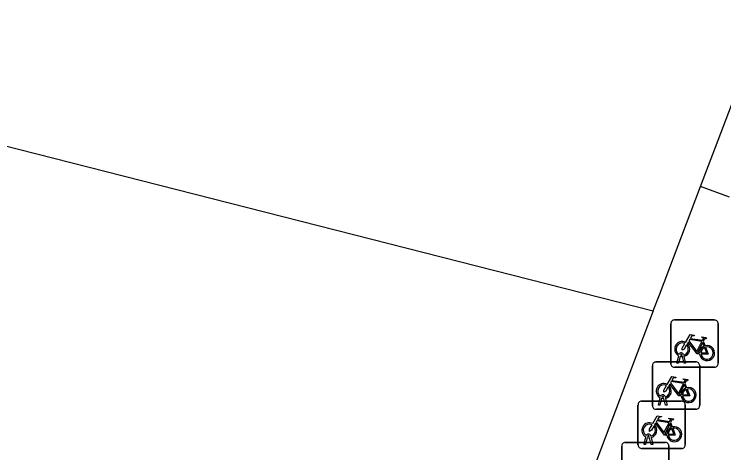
# Model space of a CAD drawing. Extents: x 160026 to 161302, y 384757 to 385701.
# Drawn here: x 160458.6 to 160473.6, y 384974.25 to 384983.52 of the extents above; entities that cross this region are included whole.
import ezdxf

# ---------------------------------------------------------------- set-up
doc = ezdxf.new("R2010")
doc.units = 0
for name, color, linetype in [('IMGEO_Fietsenrek', 7, 'Continuous'), ('IMGEO_Pand', 7, 'Continuous'), ('IMGEO_Voetpad_open', 7, 'Continuous')]:
    doc.layers.add(name, color=color, linetype=linetype)

msp = doc.modelspace()

# ---------------------------------------------------------------- linework, layer by layer
at = {"layer": 'IMGEO_Fietsenrek'}
for p, q in [((160472.481, 384976.133), (160472.481, 384976.974)), ((160472.481, 384976.974), (160472.481, 384976.133)), ((160472.556, 384977.058), (160473.397, 384977.058)), ((160473.397, 384977.058), (160472.556, 384977.058)), ((160473.481, 384976.983), (160473.481, 384976.142)), ((160473.481, 384976.142), (160473.481, 384976.983)), ((160473.168, 384976.607), (160473.204, 384976.512)), ((160472.719, 384976.314), (160472.718, 384976.318)), ((160472.75, 384976.325), (160472.751, 384976.318)), ((160472.166, 384976.171), (160473.007, 384976.171)), ((160473.007, 384976.171), (160472.166, 384976.171)), ((160472.608, 384976.142), (160472.647, 384976.302)), ((160472.677, 384976.29), (160472.642, 384976.142)), ((160472.76, 384976.142), (160472.726, 384976.284)), ((160472.758, 384976.288), (160472.793, 384976.142)), ((160472.091, 384975.246), (160472.091, 384976.087)), ((160472.091, 384976.087), (160472.091, 384975.246)), ((160473.406, 384976.058), (160472.565, 384976.058)), ((160472.565, 384976.058), (160473.406, 384976.058)), ((160472.642, 384976.142), (160472.608, 384976.142)), ((160472.793, 384976.142), (160472.76, 384976.142)), ((160473.091, 384976.096), (160473.091, 384975.255)), ((160473.091, 384975.255), (160473.091, 384976.096)), ((160472.778, 384975.72), (160472.814, 384975.625)), ((160472.218, 384975.255), (160472.257, 384975.415)), ((160472.329, 384975.427), (160472.328, 384975.431)), ((160472.36, 384975.438), (160472.361, 384975.431)), ((160471.787, 384974.418), (160471.787, 384975.259)), ((160471.787, 384975.259), (160471.787, 384974.418)), ((160471.862, 384975.343), (160472.703, 384975.343)), ((160472.703, 384975.343), (160471.862, 384975.343)), ((160472.287, 384975.403), (160472.252, 384975.255)), ((160472.37, 384975.255), (160472.336, 384975.397)), ((160472.368, 384975.401), (160472.403, 384975.255)), ((160472.787, 384975.268), (160472.787, 384974.427)), ((160472.787, 384974.427), (160472.787, 384975.268)), ((160473.016, 384975.171), (160472.175, 384975.171)), ((160472.175, 384975.171), (160473.016, 384975.171)), ((160472.252, 384975.255), (160472.218, 384975.255)), ((160472.403, 384975.255), (160472.37, 384975.255)), ((160472.474, 384974.892), (160472.51, 384974.797)), ((160471.914, 384974.427), (160471.953, 384974.587)), ((160471.983, 384974.575), (160471.948, 384974.427)), ((160472.025, 384974.599), (160472.024, 384974.603)), ((160472.066, 384974.427), (160472.032, 384974.569)), ((160472.056, 384974.61), (160472.057, 384974.603)), ((160472.064, 384974.573), (160472.099, 384974.427)), ((160471.442, 384973.546), (160471.442, 384974.387)), ((160471.442, 384974.387), (160471.442, 384973.546)), ((160471.517, 384974.471), (160472.358, 384974.471)), ((160472.358, 384974.471), (160471.517, 384974.471)), ((160471.948, 384974.427), (160471.914, 384974.427)), ((160472.099, 384974.427), (160472.066, 384974.427)), ((160472.442, 384974.396), (160472.442, 384973.555)), ((160472.442, 384973.555), (160472.442, 384974.396)), ((160472.712, 384974.343), (160471.871, 384974.343)), ((160471.871, 384974.343), (160472.712, 384974.343))]:
    msp.add_line(p, q, dxfattribs=at)
for points in [[(160472.794, 384976.584), (160472.889, 384976.748), (160472.975, 384976.734), (160472.977, 384976.725), (160472.921, 384976.714), (160472.894, 384976.669), (160473.15, 384976.628)], [(160473.137, 384976.603), (160472.88, 384976.644), (160472.863, 384976.615), (160473.03, 384976.395), (160473.137, 384976.603)], [(160473.15, 384976.628), (160473.175, 384976.677), (160473.169, 384976.681), (160473.146, 384976.685), (160473.134, 384976.692), (160473.133, 384976.695), (160473.135, 384976.7), (160473.23, 384976.685), (160473.232, 384976.675), (160473.222, 384976.662), (160473.21, 384976.656), (160473.196, 384976.662), (160473.168, 384976.607)], [(160472.815, 384976.532), (160472.763, 384976.442), (160472.723, 384976.417), (160472.724, 384976.464), (160472.779, 384976.558)], [(160473.09, 384976.34), (160473.04, 384976.34), (160472.849, 384976.591), (160472.83, 384976.559)], [(160473.185, 384976.505), (160473.155, 384976.582), (160473.046, 384976.364), (160473.089, 384976.364)], [(160473.119, 384976.364), (160473.239, 384976.363), (160473.195, 384976.477)], [(160473.215, 384976.484), (160473.27, 384976.339), (160473.12, 384976.339)], [(160472.404, 384975.697), (160472.499, 384975.861), (160472.585, 384975.847), (160472.587, 384975.838), (160472.531, 384975.827), (160472.504, 384975.782), (160472.76, 384975.741)], [(160472.747, 384975.716), (160472.49, 384975.757), (160472.473, 384975.728), (160472.64, 384975.508), (160472.747, 384975.716)], [(160472.76, 384975.741), (160472.785, 384975.79), (160472.779, 384975.794), (160472.756, 384975.798), (160472.744, 384975.805), (160472.743, 384975.808), (160472.745, 384975.813), (160472.84, 384975.798), (160472.842, 384975.788), (160472.832, 384975.775), (160472.82, 384975.769), (160472.806, 384975.775), (160472.778, 384975.72)], [(160472.425, 384975.645), (160472.373, 384975.555), (160472.333, 384975.53), (160472.334, 384975.577), (160472.389, 384975.671)], [(160472.7, 384975.453), (160472.65, 384975.453), (160472.459, 384975.704), (160472.44, 384975.672)], [(160472.795, 384975.618), (160472.765, 384975.695), (160472.656, 384975.477), (160472.699, 384975.477)], [(160472.729, 384975.477), (160472.849, 384975.476), (160472.805, 384975.59)], [(160472.825, 384975.597), (160472.88, 384975.452), (160472.73, 384975.452)], [(160472.1, 384974.869), (160472.195, 384975.033), (160472.281, 384975.019), (160472.283, 384975.01), (160472.227, 384974.999), (160472.2, 384974.954), (160472.456, 384974.913)], [(160472.456, 384974.913), (160472.481, 384974.962), (160472.475, 384974.966), (160472.452, 384974.97), (160472.44, 384974.977), (160472.439, 384974.98), (160472.441, 384974.985), (160472.536, 384974.97), (160472.538, 384974.96), (160472.528, 384974.947), (160472.516, 384974.941), (160472.502, 384974.947), (160472.474, 384974.892)], [(160472.121, 384974.817), (160472.069, 384974.727), (160472.029, 384974.702), (160472.03, 384974.749), (160472.085, 384974.843)], [(160472.396, 384974.625), (160472.346, 384974.625), (160472.155, 384974.876), (160472.136, 384974.844)], [(160472.443, 384974.888), (160472.186, 384974.929), (160472.169, 384974.9), (160472.336, 384974.68), (160472.443, 384974.888)], [(160472.491, 384974.79), (160472.461, 384974.867), (160472.352, 384974.649), (160472.395, 384974.649)], [(160472.425, 384974.649), (160472.545, 384974.648), (160472.501, 384974.762)], [(160472.521, 384974.769), (160472.576, 384974.624), (160472.426, 384974.624)]]:
    msp.add_lwpolyline(points, dxfattribs=at)
for centre, radius, start, end in [((160472.559, 384976.98), 0.0779, 92.4484, 184.2845), ((160472.559, 384976.98), 0.0779, 92.4484, 184.2845), ((160473.403, 384976.98), 0.0779, 2.4484, 94.2845), ((160473.403, 384976.98), 0.0779, 2.4484, 94.2845), ((160472.721, 384976.443), 0.159, 62.6766, 242.1369), ((160472.721, 384976.443), 0.129, 63.3192, 238.903), ((160472.721, 384976.443), 0.129, 283.6043, 43.4302), ((160472.721, 384976.443), 0.159, 283.5766, 46.6042), ((160473.248, 384976.359), 0.159, 113.3408, 178.3217), ((160473.248, 384976.359), 0.159, 187.0065, 105.7708), ((160473.248, 384976.359), 0.129, 113.923, 177.9556), ((160473.248, 384976.359), 0.129, 188.6715, 104.5883), ((160472.701, 384976.314), 0.0499, 12.8025, 158.6934), ((160472.701, 384976.314), 0.0174, 12.8025, 163.4502), ((160472.721, 384976.443), 0.129, 253.415, 269.0204), ((160472.169, 384976.093), 0.0779, 92.4484, 184.2845), ((160472.169, 384976.093), 0.0779, 92.4484, 184.2845), ((160472.721, 384976.443), 0.159, 253.9967, 271.7867), ((160473.013, 384976.093), 0.0779, 2.4484, 94.2845), ((160473.013, 384976.093), 0.0779, 2.4484, 94.2845), ((160472.559, 384976.136), 0.0779, 182.4484, 274.2845), ((160472.559, 384976.136), 0.0779, 182.4484, 274.2845), ((160473.403, 384976.136), 0.0779, 272.4484, 4.2845), ((160473.403, 384976.136), 0.0779, 272.4484, 4.2845), ((160472.331, 384975.556), 0.159, 62.6766, 242.1369), ((160472.331, 384975.556), 0.129, 63.3192, 238.903), ((160472.331, 384975.556), 0.129, 283.6043, 43.4302), ((160472.331, 384975.556), 0.159, 283.5766, 46.6042), ((160472.858, 384975.472), 0.159, 113.3408, 178.3217), ((160472.858, 384975.472), 0.159, 187.0065, 105.7708), ((160472.858, 384975.472), 0.129, 113.923, 177.9556), ((160472.858, 384975.472), 0.129, 188.6715, 104.5883), ((160472.311, 384975.427), 0.0499, 12.8025, 158.6934), ((160472.311, 384975.427), 0.0174, 12.8025, 163.4502), ((160472.331, 384975.556), 0.129, 253.415, 269.0204), ((160471.865, 384975.265), 0.0779, 92.4484, 184.2845), ((160471.865, 384975.265), 0.0779, 92.4484, 184.2845), ((160472.331, 384975.556), 0.159, 253.9967, 271.7867), ((160472.709, 384975.265), 0.0779, 2.4484, 94.2845), ((160472.709, 384975.265), 0.0779, 2.4484, 94.2845), ((160472.169, 384975.249), 0.0779, 182.4484, 274.2845), ((160472.169, 384975.249), 0.0779, 182.4484, 274.2845), ((160473.013, 384975.249), 0.0779, 272.4484, 4.2845), ((160473.013, 384975.249), 0.0779, 272.4484, 4.2845), ((160472.027, 384974.728), 0.159, 62.6766, 242.1369), ((160472.027, 384974.728), 0.129, 63.3192, 238.903), ((160472.027, 384974.728), 0.129, 283.6043, 43.4302), ((160472.027, 384974.728), 0.159, 283.5766, 46.6042), ((160472.554, 384974.644), 0.159, 113.3408, 178.3217), ((160472.554, 384974.644), 0.159, 187.0065, 105.7708), ((160472.554, 384974.644), 0.129, 113.923, 177.9556), ((160472.554, 384974.644), 0.129, 188.6715, 104.5883), ((160472.007, 384974.599), 0.0499, 12.8025, 158.6934), ((160472.027, 384974.728), 0.159, 253.9967, 271.7867), ((160472.007, 384974.599), 0.0174, 12.8025, 163.4502), ((160472.027, 384974.728), 0.129, 253.415, 269.0204), ((160471.52, 384974.393), 0.0779, 92.4484, 184.2845), ((160471.52, 384974.393), 0.0779, 92.4484, 184.2845), ((160471.865, 384974.421), 0.0779, 182.4484, 274.2845), ((160471.865, 384974.421), 0.0779, 182.4484, 274.2845), ((160472.364, 384974.393), 0.0779, 2.4484, 94.2845), ((160472.364, 384974.393), 0.0779, 2.4484, 94.2845), ((160472.709, 384974.421), 0.0779, 272.4484, 4.2845), ((160472.709, 384974.421), 0.0779, 272.4484, 4.2845)]:
    msp.add_arc(centre, radius, start, end, dxfattribs=at)
at = {"layer": 'IMGEO_Pand'}
for points in [[(160473.111, 384979.877), (160474.737, 384984.155), (160475.289, 384985.606)], [(160456.446, 384981.235), (160472.11, 384977.254)], [(160472.11, 384977.254), (160472.241, 384977.587), (160473.111, 384979.877)]]:
    msp.add_lwpolyline(points, dxfattribs=at)
at = {"layer": 'IMGEO_Voetpad_open'}
for points in [[(160473.721, 384979.654), (160473.111, 384979.877)], [(160472.11, 384977.254), (160468.626, 384968.047)]]:
    msp.add_lwpolyline(points, dxfattribs=at)

doc.saveas('drawing.dxf')
